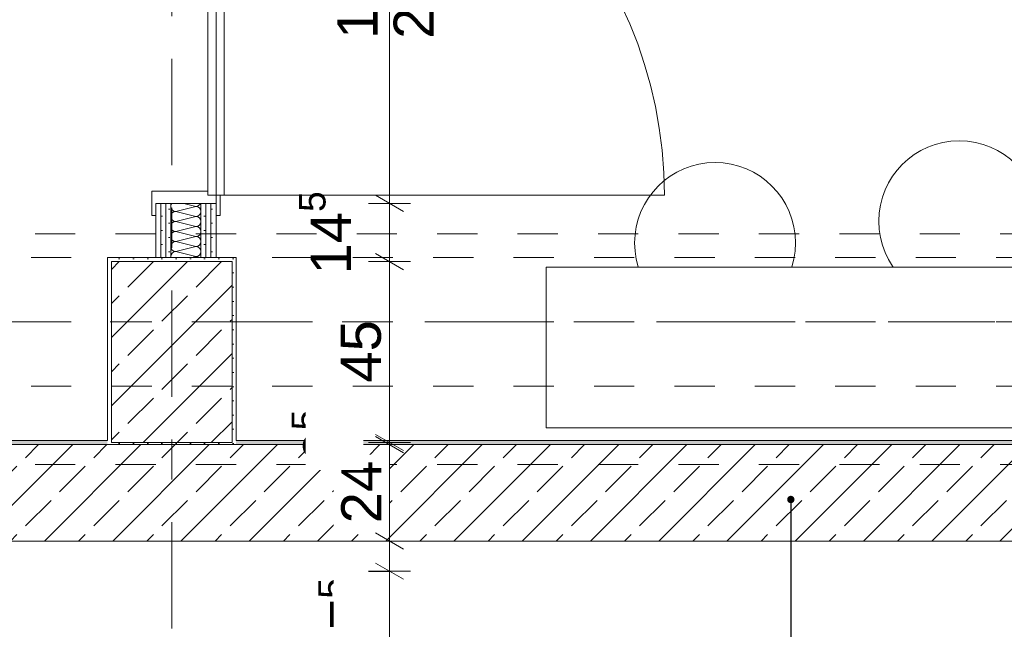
# Model space of a CAD drawing. Header units: metres. Extents: x -3.6 to 84.5, y -11 to 16.8.
# Tile 436 of 656: x 47 to 49.4, y -0.2 to 1.3. Entities that reach past the tile are written whole.
import ezdxf

# ---------------------------------------------------------------- set-up
doc = ezdxf.new("R2010")
doc.units = ezdxf.units.M
doc.header["$MEASUREMENT"] = 0
for name, pattern in [('Achse', [0.2, 0.1, -0.05, 0, -0.05]), ('Strichlinie doppelt', [0.546806, 0.264583, -0.105833, 0.070556, -0.105833]), ('Strichlinie eng', [0.115, 0.075, -0.04]), ('Untersicht', [0.1, 0.075, -0.025]), ('Wipeout_Contour', [1, 0, -1])]:
    doc.linetypes.add(name, pattern=pattern)
for name, color, linetype in [('152 - Bemaßung_ Beschriftung.Ausbau', 7, 'Continuous'), ('451 - Universal.Achsen Raster', 7, 'Continuous'), ('603 - Struktur.Bodenplatte_ Decke Roh', 7, 'Continuous'), ('605 - Struktur.Wand Innen', 7, 'Continuous'), ('607 - Struktur.Stütze', 7, 'Continuous'), ('608 - Struktur.Träger', 7, 'Continuous'), ('650 - Abdeckung.Fußboden Aufbau', 7, 'Continuous'), ('653 - Abdeckung.TB Verkofferung', 7, 'Continuous'), ('701 - Einrichtung.Möbel', 7, 'Continuous')]:
    doc.layers.add(name, color=color, linetype=linetype)
doc.styles.add('ERSTELLTER_STIL_2', font='txt')
doc.dimstyles.new('ERSTELLTER_STIL__1', dxfattribs={"dimtxt": 0.1, "dimasz": 0.0532, "dimexe": 0.18, "dimexo": 0.0625, "dimgap": 0, "dimtad": 1, "dimzin": 0, "dimdsep": 46, "dimtxsty": 'ERSTELLTER_STIL_2', "dimblk": 'ARROWHEAD_2', "dimblk1": 'ARROWHEAD_2', "dimblk2": 'ARROWHEAD_2', "dimcen": 0.09, "dimse1": 1, "dimse2": 1, "dimclrd": 7, "dimclre": 7, "dimclrt": 7, "dimazin": 0, "dimtfac": 1, "dimtdec": 4, "dimtmove": 0, "dimatfit": 3, "dimfxl": 1, "dimtolj": 1, "dimtzin": 0, "dimarcsym": 0})
doc.dimstyles.new('ERSTELLTER_STIL__2', dxfattribs={"dimtxt": 0.1, "dimasz": 0.0532, "dimexe": 0.18, "dimexo": 0.0625, "dimgap": 0, "dimtad": 1, "dimzin": 0, "dimdsep": 46, "dimtxsty": 'ERSTELLTER_STIL_2', "dimblk": 'ARROWHEAD_2', "dimblk1": 'ARROWHEAD_2', "dimblk2": 'ARROWHEAD_2', "dimcen": 0.09, "dimse1": 1, "dimse2": 1, "dimclrd": 7, "dimclre": 7, "dimclrt": 7, "dimazin": 0, "dimtfac": 1, "dimtdec": 4, "dimtmove": 2, "dimatfit": 3, "dimfxl": 1, "dimtolj": 1, "dimtzin": 0, "dimarcsym": 0})
doc.dimstyles.new('ERSTELLTER_STIL__3', dxfattribs={"dimtxt": 0.1, "dimasz": 0.0532, "dimexe": 0.18, "dimexo": 0.0625, "dimgap": 0, "dimtad": 1, "dimtih": 1, "dimtoh": 1, "dimzin": 0, "dimdsep": 46, "dimtxsty": 'ERSTELLTER_STIL_2', "dimblk": 'ARROWHEAD_2', "dimblk1": 'ARROWHEAD_2', "dimblk2": 'ARROWHEAD_2', "dimcen": 0.09, "dimse1": 1, "dimse2": 1, "dimclrd": 7, "dimclre": 7, "dimclrt": 7, "dimazin": 0, "dimtfac": 1, "dimtdec": 4, "dimtmove": 0, "dimatfit": 3, "dimfxl": 1, "dimtolj": 1, "dimtzin": 0, "dimarcsym": 0})
doc.dimstyles.new('ERSTELLTER_STIL__7', dxfattribs={"dimtxt": 0.18, "dimasz": 0.03648, "dimexe": 0.18, "dimexo": 0.0625, "dimgap": 0, "dimtad": 0, "dimtih": 1, "dimtoh": 1, "dimdec": 4, "dimzin": 0, "dimdsep": 46, "dimcen": 0.09, "dimadec": 0, "dimazin": 0, "dimtfac": 1, "dimtdec": 4, "dimtmove": 0, "dimatfit": 3, "dimldrblk": 'ARROWHEAD_11', "dimfxl": 1, "dimtolj": 1, "dimtzin": 0, "dimarcsym": 0})
pattern_1 = [(45, (0, 0), (-0.0848528, 0.0848528), []), (45, (-0.04243, 0.04243), (-0.08485281, 0.08485281), [0.09, -0.03])]
pattern_2 = [(45, (0, 0), (-0.01767767, 0.01767767), [0, -0.025])]

# ---------------------------------------------------------------- blocks, each defined once
blk = doc.blocks.new('*X123')
at = {"layer": '605 - Struktur.Wand Innen', "color": 7, "linetype": 'Continuous', "lineweight": 5}
for p, q in [((47.34, 0.825), (47.39, 0.8375)), ((47.3601, 0.845), (47.39, 0.8375)), ((47.34, 0.825), (47.39, 0.8125)), ((47.34, 0.8), (47.39, 0.8125)), ((47.34, 0.8), (47.39, 0.7875)), ((47.34, 0.775), (47.39, 0.7875)), ((47.34, 0.775), (47.39, 0.7625)), ((47.34, 0.75), (47.39, 0.7625)), ((47.34, 0.75), (47.39, 0.7375)), ((47.34, 0.725), (47.39, 0.7375)), ((47.34, 0.725), (47.39, 0.7125)), ((47.3799, 0.71), (47.39, 0.7125))]:
    blk.add_line(p, q, dxfattribs=at)
for centre, start, end in [((47.34, 0.8375), 143.2316, 180), ((47.34, 0.8375), 180, 270), ((47.39, 0.85), 270, 336.3332), ((47.39, 0.825), 0, 90), ((47.34, 0.8125), 90, 180), ((47.34, 0.8125), 180, 270), ((47.39, 0.825), 270, 0), ((47.39, 0.8), 0, 90), ((47.34, 0.7875), 90, 180), ((47.34, 0.7875), 180, 270), ((47.39, 0.8), 270, 0), ((47.39, 0.775), 0, 90), ((47.34, 0.7625), 90, 180), ((47.34, 0.7625), 180, 270), ((47.39, 0.775), 270, 0), ((47.39, 0.75), 0, 90), ((47.34, 0.7375), 90, 180), ((47.34, 0.7375), 180, 270), ((47.39, 0.75), 270, 0), ((47.39, 0.725), 0, 90), ((47.34, 0.7125), 90, 180), ((47.34, 0.7125), 180, 191.6199), ((47.39, 0.725), 270, 0), ((47.39, 0.7), 52.9948, 90)]:
    blk.add_arc(centre, 0.0125, start, end, dxfattribs=at)
blk = doc.blocks.new('*D295')
at = {"layer": '152 - Bemaßung_ Beschriftung.Ausbau', "color": 7, "linetype": 'Continuous', "lineweight": 5}
for p, q in [((44.79, -9.1375), (44.79, -9.0325)), ((44.8102, -9.05), (44.7698, -9.12)), ((47.3102, -9.05), (47.2698, -9.12)), ((44.54, -9.085), (44.79, -9.085)), ((44.79, -9.085), (47.29, -9.085))]:
    blk.add_line(p, q, dxfattribs=at)
at = {"layer": '152 - Bemaßung_ Beschriftung.Ausbau', "color": 7, "lineweight": 5, "char_height": 0.1, "attachment_point": 7, "style": 'ERSTELLTER_STIL_2'}
for s, insert in [('\\A1;{\\pql;\\fArial|b0|i0|c0|p38;2,50}', (45.8311, -9.065)), ('\\A1;{\\pql;\\fArial|b0|i0|c0|p38;15}', (47.118, -9.065))]:
    blk.add_mtext(s, dxfattribs=dict(at, insert=insert))
blk = doc.blocks.new('ARROWHEAD_2')
at = {"color": 0, "linetype": 'Continuous', "lineweight": 0}
for p, q in [((-0.378, -0.655), (0.378, 0.655)), ((0, 0), (-1, 0))]:
    blk.add_line(p, q, dxfattribs=at)
blk = doc.blocks.new('*D296')
at = {"layer": '152 - Bemaßung_ Beschriftung.Ausbau', "color": 7, "linetype": 'Continuous', "lineweight": 5}
for p, q in [((47.29, -9.1375), (47.29, -9.0325)), ((47.3102, -9.05), (47.2698, -9.12)), ((47.4602, -9.05), (47.4198, -9.12)), ((44.79, -9.085), (47.29, -9.085)), ((47.29, -9.085), (47.44, -9.085))]:
    blk.add_line(p, q, dxfattribs=at)
blk = doc.blocks.new('*D297')
at = {"layer": '152 - Bemaßung_ Beschriftung.Ausbau', "color": 7, "linetype": 'Continuous', "lineweight": 5}
for p, q in [((47.44, -9.1375), (47.44, -9.0325)), ((47.4602, -9.05), (47.4198, -9.12)), ((62.0552, -9.05), (62.0148, -9.12)), ((47.29, -9.085), (47.44, -9.085)), ((47.44, -9.085), (62.035, -9.085))]:
    blk.add_line(p, q, dxfattribs=at)
at = {"layer": '152 - Bemaßung_ Beschriftung.Ausbau', "color": 7, "lineweight": 5, "insert": (54.5415, -9.0844), "char_height": 0.1, "attachment_point": 7, "style": 'ERSTELLTER_STIL_2'}
blk.add_mtext('\\A1;{\\pql;\\fArial|b0|i0|c0|p38;14,59\\fArial|b0|i0|c0|p38;\\A1{\\H.66x;\\S5^  ;}}', dxfattribs=at)
blk = doc.blocks.new('*D298')
at = {"layer": '152 - Bemaßung_ Beschriftung.Ausbau', "color": 7, "linetype": 'Continuous', "lineweight": 5}
for p, q in [((62.035, -9.1375), (62.035, -9.0325)), ((62.0552, -9.05), (62.0148, -9.12)), ((62.2952, -9.05), (62.2548, -9.12)), ((47.44, -9.085), (62.035, -9.085)), ((62.035, -9.085), (62.275, -9.085))]:
    blk.add_line(p, q, dxfattribs=at)
at = {"layer": '152 - Bemaßung_ Beschriftung.Ausbau', "color": 7, "lineweight": 5, "insert": (62.0791, -9.065), "char_height": 0.1, "attachment_point": 7, "style": 'ERSTELLTER_STIL_2'}
blk.add_mtext('\\A1;{\\pql;\\fArial|b0|i0|c0|p38;24}', dxfattribs=at)
blk = doc.blocks.new('*D518')
at = {"layer": '152 - Bemaßung_ Beschriftung.Ausbau', "color": 7, "linetype": 'Continuous', "lineweight": 5}
for p, q in [((43.88, -9.6375), (43.88, -9.5325)), ((43.9002, -9.55), (43.8598, -9.62)), ((47.2002, -9.55), (47.1598, -9.62)), ((43.58, -9.585), (43.88, -9.585)), ((43.88, -9.585), (47.18, -9.585))]:
    blk.add_line(p, q, dxfattribs=at)
at = {"layer": '152 - Bemaßung_ Beschriftung.Ausbau', "color": 7, "lineweight": 5, "insert": (45.397, -9.565), "char_height": 0.1, "attachment_point": 7, "style": 'ERSTELLTER_STIL_2'}
blk.add_mtext('\\A1;{\\pql;\\fArial|b0|i0|c0|p38;3,30}', dxfattribs=at)
blk = doc.blocks.new('*D519')
at = {"layer": '152 - Bemaßung_ Beschriftung.Ausbau', "color": 7, "linetype": 'Continuous', "lineweight": 5}
for p, q in [((47.18, -9.6375), (47.18, -9.5325)), ((47.2002, -9.55), (47.1598, -9.62)), ((47.5002, -9.55), (47.4598, -9.62)), ((43.88, -9.585), (47.18, -9.585)), ((47.18, -9.585), (47.48, -9.585))]:
    blk.add_line(p, q, dxfattribs=at)
at = {"layer": '152 - Bemaßung_ Beschriftung.Ausbau', "color": 7, "lineweight": 5, "insert": (47.2541, -9.565), "char_height": 0.1, "attachment_point": 7, "style": 'ERSTELLTER_STIL_2'}
blk.add_mtext('\\A1;{\\pql;\\fArial|b0|i0|c0|p38;30}', dxfattribs=at)
blk = doc.blocks.new('*D520')
at = {"layer": '152 - Bemaßung_ Beschriftung.Ausbau', "color": 7, "linetype": 'Continuous', "lineweight": 5}
for p, q in [((47.48, -9.6375), (47.48, -9.5325)), ((47.5002, -9.55), (47.4598, -9.62)), ((50.8002, -9.55), (50.7598, -9.62)), ((47.18, -9.585), (47.48, -9.585)), ((47.48, -9.585), (50.78, -9.585))]:
    blk.add_line(p, q, dxfattribs=at)
at = {"layer": '152 - Bemaßung_ Beschriftung.Ausbau', "color": 7, "lineweight": 5, "insert": (48.997, -9.565), "char_height": 0.1, "attachment_point": 7, "style": 'ERSTELLTER_STIL_2'}
blk.add_mtext('\\A1;{\\pql;\\fArial|b0|i0|c0|p38;3,30}', dxfattribs=at)
blk = doc.blocks.new('*D521')
at = {"layer": '152 - Bemaßung_ Beschriftung.Ausbau', "color": 7, "linetype": 'Continuous', "lineweight": 5}
for p, q in [((50.78, -9.6375), (50.78, -9.5325)), ((50.8002, -9.55), (50.7598, -9.62)), ((51.1002, -9.55), (51.0598, -9.62)), ((47.48, -9.585), (50.78, -9.585)), ((50.78, -9.585), (51.08, -9.585))]:
    blk.add_line(p, q, dxfattribs=at)
at = {"layer": '152 - Bemaßung_ Beschriftung.Ausbau', "color": 7, "lineweight": 5, "insert": (50.8541, -9.565), "char_height": 0.1, "attachment_point": 7, "style": 'ERSTELLTER_STIL_2'}
blk.add_mtext('\\A1;{\\pql;\\fArial|b0|i0|c0|p38;30}', dxfattribs=at)
blk = doc.blocks.new('*D566')
at = {"layer": '152 - Bemaßung_ Beschriftung.Ausbau', "color": 7, "linetype": 'Continuous', "lineweight": 5}
for p, q in [((47.9239, -0.07), (47.8189, -0.07)), ((47.8364, -0.0498), (47.9064, -0.0902)), ((47.8714, -0.37), (47.8714, -0.07)), ((47.8364, -0.3498), (47.9064, -0.3902)), ((47.9239, -0.37), (47.8189, -0.37)), ((47.8714, -0.4042), (47.8714, -0.37))]:
    blk.add_line(p, q, dxfattribs=at)
at = {"layer": '152 - Bemaßung_ Beschriftung.Ausbau', "color": 7, "lineweight": 5, "char_height": 0.1, "attachment_point": 7, "rotation": 90, "style": 'ERSTELLTER_STIL_2'}
for s, insert in [('\\A1;{\\pql;\\fArial|b0|i0|c0|p38;7\\fArial|b0|i0|c0|p38;\\A1{\\H.66x;\\S5^  ;}}', (47.8525, -0.2162)), ('\\A1;{\\pql;\\fArial|b0|i0|c0|p38;30}', (47.8514, -0.542))]:
    blk.add_mtext(s, dxfattribs=dict(at, insert=insert))
at = {"color": 254, "linetype": 'Wipeout_Contour', "lineweight": 0, "ltscale": 191.217261}
blk.add_wipeout([(47.8701, -0.235), (47.8701, -0.0715), (47.7326, -0.0715), (47.7326, -0.235)], dxfattribs=at).dxf.layer = '152 - Bemaßung_ Beschriftung.Ausbau'
blk = doc.blocks.new('*D567')
at = {"layer": '152 - Bemaßung_ Beschriftung.Ausbau', "color": 7, "linetype": 'Continuous', "lineweight": 5}
for p, q in [((47.8364, 0.0252), (47.9064, -0.0152)), ((47.8714, -0.07), (47.8714, 0.005)), ((47.9239, -0.07), (47.8189, -0.07)), ((47.8364, -0.0498), (47.9064, -0.0902))]:
    blk.add_line(p, q, dxfattribs=at)
blk = doc.blocks.new('*D568')
at = {"layer": '152 - Bemaßung_ Beschriftung.Ausbau', "color": 7, "linetype": 'Continuous', "lineweight": 5}
for p, q in [((47.8364, 0.2702), (47.9064, 0.2298)), ((47.9239, 0.245), (47.8189, 0.245)), ((47.9064, 0.2248), (47.8364, 0.2652)), ((47.8714, 0.005), (47.8714, 0.245)), ((47.8364, 0.0252), (47.9064, -0.0152)), ((47.9239, 0.005), (47.8189, 0.005)), ((47.8714, -0.07), (47.8714, 0.005))]:
    blk.add_line(p, q, dxfattribs=at)
at = {"layer": '152 - Bemaßung_ Beschriftung.Ausbau', "color": 7, "lineweight": 5, "insert": (47.7862, 0.2028), "char_height": 0.1, "attachment_point": 7, "rotation": 90, "style": 'ERSTELLTER_STIL_2'}
blk.add_mtext('\\A1;{\\pql;\\fArial|b0|i0|c0|p38;0\\fArial|b0|i0|c0|p38;\\A1{\\H.66x;\\S5^  ;}}', dxfattribs=at)
at = {"color": 254, "linetype": 'Wipeout_Contour', "lineweight": 0, "ltscale": 191.21699}
blk.add_wipeout([(47.8701, 0.0304), (47.8701, 0.2196), (47.7326, 0.2196), (47.7326, 0.0304)], dxfattribs=at).dxf.layer = '152 - Bemaßung_ Beschriftung.Ausbau'
at = {"layer": '152 - Bemaßung_ Beschriftung.Ausbau', "color": 7, "lineweight": 5, "insert": (47.8514, 0.0491), "char_height": 0.1, "attachment_point": 7, "rotation": 90, "style": 'ERSTELLTER_STIL_2'}
blk.add_mtext('\\A1;{\\pql;\\fArial|b0|i0|c0|p38;24}', dxfattribs=at)
at = {"color": 254, "linetype": 'Wipeout_Contour', "lineweight": 0, "ltscale": 190.951826}
blk.add_wipeout([(47.806, 0.1813), (47.806, 0.3502), (47.6631, 0.3502), (47.6631, 0.1813)], dxfattribs=at).dxf.layer = '152 - Bemaßung_ Beschriftung.Ausbau'
blk = doc.blocks.new('*D569')
at = {"layer": '152 - Bemaßung_ Beschriftung.Ausbau', "color": 7, "linetype": 'Continuous', "lineweight": 5}
for p, q in [((47.8714, 0.25), (47.8714, 0.7)), ((47.8364, 0.2702), (47.9064, 0.2298)), ((47.9239, 0.25), (47.8189, 0.25)), ((47.9239, 0.245), (47.8189, 0.245)), ((47.9064, 0.2248), (47.8364, 0.2652)), ((47.8714, 0.245), (47.8714, 0.25))]:
    blk.add_line(p, q, dxfattribs=at)
at = {"color": 254, "linetype": 'Wipeout_Contour', "lineweight": 0, "ltscale": 190.951826}
blk.add_wipeout([(47.806, 0.1813), (47.806, 0.3502), (47.6631, 0.3502), (47.6631, 0.1813)], dxfattribs=at).dxf.layer = '152 - Bemaßung_ Beschriftung.Ausbau'
blk = doc.blocks.new('*D570')
at = {"layer": '152 - Bemaßung_ Beschriftung.Ausbau', "color": 7, "linetype": 'Continuous', "lineweight": 5}
for p, q in [((47.8714, 0.7), (47.8714, 0.845)), ((47.8364, 0.7202), (47.9064, 0.6798)), ((47.9239, 0.7), (47.8189, 0.7)), ((47.8714, 0.25), (47.8714, 0.7)), ((47.8364, 0.2702), (47.9064, 0.2298)), ((47.9064, 0.2248), (47.8364, 0.2652))]:
    blk.add_line(p, q, dxfattribs=at)
at = {"layer": '152 - Bemaßung_ Beschriftung.Ausbau', "color": 7, "lineweight": 5, "char_height": 0.1, "attachment_point": 7, "rotation": 90, "style": 'ERSTELLTER_STIL_2'}
for s, insert in [('\\A1;{\\pql;\\fArial|b0|i0|c0|p38;14\\fArial|b0|i0|c0|p38;\\A1{\\H.66x;\\S5^  ;}}', (47.8047, 0.6683)), ('\\A1;{\\pql;\\fArial|b0|i0|c0|p38;45}', (47.8514, 0.3991))]:
    blk.add_mtext(s, dxfattribs=dict(at, insert=insert))
at = {"color": 254, "linetype": 'Wipeout_Contour', "lineweight": 0, "ltscale": 190.951826}
blk.add_wipeout([(47.806, 0.1813), (47.806, 0.3502), (47.6631, 0.3502), (47.6631, 0.1813)], dxfattribs=at).dxf.layer = '152 - Bemaßung_ Beschriftung.Ausbau'
blk = doc.blocks.new('*D571')
at = {"layer": '152 - Bemaßung_ Beschriftung.Ausbau', "color": 7, "linetype": 'Continuous', "lineweight": 5}
for p, q in [((47.8364, 0.8652), (47.9064, 0.8248)), ((47.9239, 0.845), (47.8189, 0.845)), ((47.8714, 0.7), (47.8714, 0.845)), ((47.8364, 0.7202), (47.9064, 0.6798))]:
    blk.add_line(p, q, dxfattribs=at)
blk = doc.blocks.new('*D572')
at = {"layer": '152 - Bemaßung_ Beschriftung.Ausbau', "color": 7, "linetype": 'Continuous', "lineweight": 5}
for p, q in [((47.8714, 1.98), (47.8714, 2.0142)), ((47.9064, 1.9598), (47.8364, 2.0002)), ((47.9239, 1.98), (47.8189, 1.98)), ((47.8714, 0.845), (47.8714, 1.98)), ((47.8364, 0.8652), (47.9064, 0.8248)), ((47.9239, 0.845), (47.8189, 0.845))]:
    blk.add_line(p, q, dxfattribs=at)
at = {"layer": '152 - Bemaßung_ Beschriftung.Ausbau', "color": 7, "lineweight": 5, "char_height": 0.1, "attachment_point": 7, "rotation": 90, "style": 'ERSTELLTER_STIL_2'}
for s, insert in [('\\A1;{\\pql;\\fArial|b0|i0|c0|p38;1,13\\fArial|b0|i0|c0|p38;\\A1{\\H.66x;\\S5^  ;}}', (47.8708, 1.2544)), ('\\A1;{\\pql;\\fArial|b0|i0|c0|p38;2,13\\fArial|b0|i0|c0|p38;\\A1{\\H.66x;\\S5^  ;}}', (48.0108, 1.2544))]:
    blk.add_mtext(s, dxfattribs=dict(at, insert=insert))
blk = doc.blocks.new('*D644')
at = {"layer": '152 - Bemaßung_ Beschriftung.Ausbau', "color": 7, "linetype": 'Continuous', "lineweight": 5}
for p, q in [((-0.1448, -10.55), (-0.1852, -10.62)), ((-0.165, -10.6375), (-0.165, -10.5325)), ((62.4048, -10.62), (62.4452, -10.55)), ((62.425, -10.6375), (62.425, -10.5325)), ((-0.1992, -10.585), (-0.165, -10.585)), ((-0.165, -10.585), (62.425, -10.585)), ((62.425, -10.585), (62.4593, -10.585))]:
    blk.add_line(p, q, dxfattribs=at)
at = {"layer": '152 - Bemaßung_ Beschriftung.Ausbau', "color": 7, "lineweight": 5, "insert": (30.959, -10.565), "char_height": 0.1, "attachment_point": 7, "style": 'ERSTELLTER_STIL_2'}
blk.add_mtext('\\A1;{\\pql;\\fArial|b0|i0|c0|p38;62,59}', dxfattribs=at)
blk = doc.blocks.new('ARROWHEAD_11')
at = {"color": 0, "linetype": 'Continuous', "lineweight": 0}
blk.add_line((0, 0), (-1, 0), dxfattribs=at)
at = {"color": 0, "linetype": 'Continuous', "lineweight": 0, "const_width": 0.25, "flags": 128}
blk.add_lwpolyline([(-0.125, 0, 1), (0.125, 0, 1)], format="xyb", close=True, dxfattribs=at)

msp = doc.modelspace()

# ---------------------------------------------------------------- hatches: boundary and pattern name
at = {"layer": '605 - Struktur.Wand Innen', "linetype": 'Continuous', "lineweight": 0, "true_color": 0x000000}
h = msp.add_hatch(dxfattribs=at)
h.set_pattern_fill('Gips_0001', color=18, style=0, pattern_type=2)
h.set_pattern_definition(pattern_2)
h.paths.add_polyline_path([(47.29, 0.845), (47.29, 0.71), (47.3025, 0.71), (47.3025, 0.845)])
h = msp.add_hatch(dxfattribs=at)
h.set_pattern_fill('Gips_0001', color=18, style=0, pattern_type=2)
h.set_pattern_definition(pattern_2)
h.paths.add_polyline_path([(47.315, 0.845), (47.3025, 0.845), (47.3025, 0.71), (47.315, 0.71)])
h = msp.add_hatch(dxfattribs=at)
h.set_pattern_fill('Gips_0001', color=18, style=0, pattern_type=2)
h.set_pattern_definition(pattern_2)
h.paths.add_polyline_path([(47.3275, 0.845), (47.315, 0.845), (47.315, 0.71), (47.3275, 0.71)])
h = msp.add_hatch(dxfattribs=at)
h.set_pattern_fill('Gips_0001', color=18, style=0, pattern_type=2)
h.set_pattern_definition(pattern_2)
h.paths.add_polyline_path([(47.415, 0.845), (47.4025, 0.845), (47.4025, 0.71), (47.415, 0.71)])
h = msp.add_hatch(dxfattribs=at)
h.set_pattern_fill('Gips_0001', color=18, style=0, pattern_type=2)
h.set_pattern_definition(pattern_2)
h.paths.add_polyline_path([(47.4275, 0.845), (47.415, 0.845), (47.415, 0.71), (47.4275, 0.71)])
h = msp.add_hatch(dxfattribs=at)
h.set_pattern_fill('Gips_0001', color=18, style=0, pattern_type=2)
h.set_pattern_definition(pattern_2)
h.paths.add_polyline_path([(47.4275, 0.845), (47.4275, 0.71), (47.44, 0.71), (47.44, 0.845)])
h = msp.add_hatch(dxfattribs=at)
h.set_pattern_fill('Gips_0001', color=18, style=0, pattern_type=2)
h.set_pattern_definition(pattern_2)
h.paths.add_polyline_path([(44.14, 0.245), (47.17, 0.245), (47.17, 0.255), (44.14, 0.255)])
h = msp.add_hatch(dxfattribs=at)
h.set_pattern_fill('Beton__Stahlbeton_0001', color=18, style=0, pattern_type=2)
h.set_pattern_definition(pattern_1)
h.paths.add_polyline_path([(52.295, 0.245), (44.14, 0.245), (44.14, 0.005), (52.365, 0.005), (52.365, 0.09), (52.365, 0.155), (52.305, 0.155), (52.295, 0.155)])
h = msp.add_hatch(dxfattribs=at)
h.set_pattern_fill('Gips_0001', color=18, style=0, pattern_type=2)
h.set_pattern_definition(pattern_2)
h.paths.add_polyline_path([(47.49, 0.245), (50.77, 0.245), (50.77, 0.255), (47.49, 0.255)])
at = {"layer": '607 - Struktur.Stütze', "linetype": 'Continuous', "lineweight": 0, "true_color": 0x000000}
h = msp.add_hatch(dxfattribs=at)
h.set_pattern_fill('Gips_0001', color=18, style=0, pattern_type=2)
h.set_pattern_definition(pattern_2)
h.paths.add_polyline_path([(47.17, 0.71), (47.17, 0.255), (47.18, 0.255), (47.18, 0.7), (47.48, 0.7), (47.48, 0.255), (47.49, 0.255), (47.49, 0.71)])
h = msp.add_hatch(dxfattribs=at)
h.set_pattern_fill('Beton__Stahlbeton_0001', color=18, style=0, pattern_type=2)
h.set_pattern_definition(pattern_1)
h.paths.add_polyline_path([(47.18, 0.25), (47.48, 0.25), (47.48, 0.7), (47.18, 0.7)])
h = msp.add_hatch(dxfattribs=at)
h.set_pattern_fill('Gips_0001', color=18, style=0, pattern_type=2)
h.set_pattern_definition(pattern_2)
h.paths.add_polyline_path([(47.17, 0.255), (47.17, 0.245), (47.49, 0.245), (47.49, 0.255), (47.48, 0.255), (47.48, 0.25), (47.18, 0.25), (47.18, 0.255)])

# ---------------------------------------------------------------- linework, layer by layer
at = {"layer": '451 - Universal.Achsen Raster', "color": 160, "linetype": 'Strichlinie doppelt', "lineweight": 9, "true_color": 0x3232ff}
msp.add_line((47.33, -10.585), (47.33, 16.355), dxfattribs=at)
at = {"layer": '603 - Struktur.Bodenplatte_ Decke Roh', "color": 7, "linetype": 'Strichlinie eng', "lineweight": 18, "flags": 128}
msp.add_lwpolyline([(55.11, 0.005), (43.89, 0.005)], dxfattribs=at)
at = {"layer": '605 - Struktur.Wand Innen', "color": 7, "linetype": 'Continuous', "lineweight": 13}
for p, q in [((47.42, 1.96), (47.42, 0.865)), ((47.46, 0.865), (47.46, 1.96)), ((47.28, 0.875), (47.42, 0.875)), ((47.28, 0.815), (47.28, 0.875)), ((47.42, 0.875), (47.42, 0.865)), ((47.42, 0.865), (47.45, 0.865)), ((47.42, 0.865), (47.46, 0.865)), ((47.45, 0.865), (47.45, 0.815)), ((47.46, 0.865), (48.555, 0.865)), ((47.44, 0.845), (47.29, 0.845)), ((47.29, 0.845), (47.29, 0.815)), ((47.44, 0.815), (47.44, 0.845)), ((47.29, 0.815), (47.28, 0.815)), ((47.45, 0.815), (47.44, 0.815)), ((52.295, 0.245), (44.14, 0.245))]:
    msp.add_line(p, q, dxfattribs=at)
at = {"layer": '605 - Struktur.Wand Innen', "color": 7, "linetype": 'Continuous', "lineweight": 5}
for p, q in [((47.3025, 0.845), (47.29, 0.845)), ((47.3025, 0.845), (47.29, 0.845)), ((47.3025, 0.845), (47.29, 0.845)), ((47.3025, 0.845), (47.3025, 0.71)), ((47.315, 0.845), (47.3025, 0.845)), ((47.315, 0.845), (47.3025, 0.845)), ((47.315, 0.845), (47.3025, 0.845)), ((47.315, 0.845), (47.315, 0.71)), ((47.3275, 0.845), (47.315, 0.845)), ((47.3275, 0.845), (47.315, 0.845)), ((47.3275, 0.845), (47.315, 0.845)), ((47.3275, 0.845), (47.3275, 0.71)), ((47.4025, 0.845), (47.3275, 0.845)), ((47.4025, 0.845), (47.3275, 0.845)), ((47.4025, 0.845), (47.3275, 0.845)), ((47.4025, 0.71), (47.4025, 0.845)), ((47.415, 0.845), (47.4025, 0.845)), ((47.415, 0.845), (47.4025, 0.845)), ((47.415, 0.845), (47.4025, 0.845)), ((47.415, 0.71), (47.415, 0.845)), ((47.4275, 0.845), (47.415, 0.845)), ((47.4275, 0.845), (47.415, 0.845)), ((47.4275, 0.845), (47.415, 0.845)), ((47.4275, 0.71), (47.4275, 0.845)), ((47.44, 0.845), (47.4275, 0.845)), ((47.44, 0.845), (47.4275, 0.845)), ((47.44, 0.845), (47.4275, 0.845))]:
    msp.add_line(p, q, dxfattribs=at)
at = {"layer": '605 - Struktur.Wand Innen', "color": 7, "linetype": 'Continuous', "lineweight": 5, "flags": 128}
for points in [[(47.29, 0.845), (47.29, 0.71)], [(47.44, 0.71), (47.44, 0.845)], [(47.17, 0.255), (44.14, 0.255)], [(50.77, 0.255), (47.49, 0.255)]]:
    msp.add_lwpolyline(points, dxfattribs=at)
at = {"layer": '605 - Struktur.Wand Innen', "color": 7, "linetype": 'Continuous', "lineweight": 18, "flags": 128}
msp.add_lwpolyline([(52.11, 0.005), (44.14, 0.005)], dxfattribs=at)
at = {"layer": '605 - Struktur.Wand Innen', "color": 7, "linetype": 'Continuous', "lineweight": 13, "flags": 128}
msp.add_lwpolyline([(44.14, 0.005), (52.365, 0.005)], dxfattribs=at)
at = {"layer": '605 - Struktur.Wand Innen', "color": 7, "linetype": 'Continuous', "lineweight": 9}
msp.add_arc((47.46, 0.865), 1.095, 0, 90, dxfattribs=at)
at = {"layer": '607 - Struktur.Stütze', "color": 7, "linetype": 'Continuous', "lineweight": 5, "flags": 128}
msp.add_lwpolyline([(47.49, 0.255), (47.49, 0.71), (47.17, 0.71), (47.17, 0.255)], dxfattribs=at)
at = {"layer": '607 - Struktur.Stütze', "color": 7, "linetype": 'Continuous', "lineweight": 13, "flags": 128}
msp.add_lwpolyline([(47.18, 0.25), (47.48, 0.25), (47.48, 0.7), (47.18, 0.7)], close=True, dxfattribs=at)
at = {"layer": '608 - Struktur.Träger', "color": 7, "linetype": 'Untersicht', "lineweight": 13}
msp.add_line((0.38, 0.71), (61.88, 0.71), dxfattribs=at)
at = {"layer": '650 - Abdeckung.Fußboden Aufbau', "color": 7, "linetype": 'Continuous', "lineweight": 13, "flags": 128}
msp.add_lwpolyline([(47.44, 5.19), (47.44, 0.71), (47.49, 0.71), (47.49, 0.255), (50.77, 0.255), (50.77, 0.71), (51.97, 0.71), (51.97, 0.255), (52.305, 0.255), (52.305, 0.155), (53.935, 0.155), (53.935, 0.255), (54.37, 0.255)], dxfattribs=at)
msp.add_lwpolyline([(47.44, 5.19), (47.44, 0.71), (47.49, 0.71), (47.49, 0.255), (50.77, 0.255), (50.77, 0.71), (51.97, 0.71), (51.97, 0.255), (52.305, 0.255), (52.305, 0.155), (53.935, 0.155), (53.935, 0.255), (54.37, 0.255)], dxfattribs=at)
msp.add_lwpolyline([(47.44, 5.19), (47.44, 0.71), (47.49, 0.71), (47.49, 0.255), (50.77, 0.255), (50.77, 0.71), (51.97, 0.71), (51.97, 0.255), (52.305, 0.255), (52.305, 0.155), (53.935, 0.155), (53.935, 0.255), (54.37, 0.255)], dxfattribs=at)
msp.add_lwpolyline([(44.79, 2.86), (44.79, 0.255), (47.17, 0.255), (47.17, 0.71), (47.29, 0.71), (47.29, 0.845), (47.44, 0.845), (47.44, 1.98), (47.29, 1.98), (47.29, 2.86)], close=True, dxfattribs=at)
at = {"layer": '653 - Abdeckung.TB Verkofferung', "color": 7, "linetype": 'Untersicht', "lineweight": 9}
for p, q in [((44.79, 0.7695), (61.545, 0.7695)), ((44.79, 0.195), (61.545, 0.195))]:
    msp.add_line(p, q, dxfattribs=at)
at = {"layer": '701 - Einrichtung.Möbel', "color": 252, "linetype": 'Continuous', "lineweight": 13, "true_color": 0x919191}
for points in [[(49.488, 0.8006, 1), (49.088, 0.8006, 1)], [(48.881, 0.7466, 1), (48.481, 0.7466, 1)]]:
    msp.add_lwpolyline(points, format="xyb", close=True, dxfattribs=at)

# ---------------------------------------------------------------- block references
at = {"layer": '605 - Struktur.Wand Innen', "color": 7, "lineweight": 18}
msp.add_blockref('*X123', (0, 0), dxfattribs=at)

# ---------------------------------------------------------------- texts
at = {"layer": '605 - Struktur.Wand Innen', "color": 7, "lineweight": 9, "insert": (47.0764, 1.2652), "char_height": 0.085, "attachment_point": 3, "rotation": 90, "style": 'ERSTELLTER_STIL_2'}
msp.add_mtext('\\A1;{\\pqr;\\pt0;\\fArial|b0|i0|c0|p38;}', dxfattribs=at)

# ---------------------------------------------------------------- dimensions: what is measured, and where the dimension line sits
at = {"layer": '152 - Bemaßung_ Beschriftung.Ausbau', "color": 7, "linetype": 'Continuous', "lineweight": 5}
for base, p1, p2, picture, middle in [((47.29, -9.085), (44.79, 1.5575), (47.29, 2.9357), '*D295', (45.961, -9.015)), ((47.44, -9.085), (47.29, 2.9357), (47.44, 2.9357), '*D296', (47.1942, -9.015)), ((47.18, -9.585), (43.88, 0.7), (47.18, 0.7), '*D518', (45.5268, -9.515)), ((47.48, -9.585), (47.18, 0.7), (47.48, 0.7), '*D519', (47.3303, -9.515))]:
    dim = msp.add_linear_dim(base=base, p1=p1, p2=p2, dimstyle='ERSTELLTER_STIL__3', dxfattribs=at)
    dim.commit()
    dim.dimension.update_dxf_attribs({"geometry": picture, "text_midpoint": middle, "dimtype": 160})

# ---------------------------------------------------------------- leaders
at = {"layer": '152 - Bemaßung_ Beschriftung.Ausbau', "color": 7, "linetype": 'Continuous', "lineweight": 9, "annotation_type": 0, "has_hookline": 1, "hookline_direction": 0, "text_width": 0.7758}
msp.add_leader([(48.8694, 0.1084), (48.8694, -0.2743), (48.9194, -0.2743)], dimstyle='ERSTELLTER_STIL__7', dxfattribs=at)

# ---------------------------------------------------------------- next in the draw order: wipeouts: each hides what was drawn before it
at = {"color": 254, "linetype": 'Wipeout_Contour', "lineweight": 0, "ltscale": 198.065235}
msp.add_wipeout([(48.2611, 0.6865), (48.2611, 0.2865), (50.7611, 0.2865), (50.7611, 0.6865)], dxfattribs=at).dxf.layer = '701 - Einrichtung.Möbel'

# ---------------------------------------------------------------- next in the draw order: linework, layer by layer
at = {"layer": '451 - Universal.Achsen Raster', "color": 160, "linetype": 'Strichlinie doppelt', "lineweight": 9, "true_color": 0x3232ff}
msp.add_line((64.935, 0.55), (-3.175, 0.55), dxfattribs=at)
at = {"layer": '608 - Struktur.Träger', "color": 7, "linetype": 'Achse', "lineweight": 9}
msp.add_line((0.38, 0.55), (61.88, 0.55), dxfattribs=at)
at = {"layer": '608 - Struktur.Träger', "color": 7, "linetype": 'Untersicht', "lineweight": 13}
msp.add_line((0.38, 0.39), (61.88, 0.39), dxfattribs=at)
at = {"layer": '701 - Einrichtung.Möbel', "color": 252, "linetype": 'Continuous', "lineweight": 13, "true_color": 0x919191}
for p, q in [((50.7611, 0.6865), (48.2611, 0.6865)), ((48.2611, 0.6865), (48.2611, 0.2865)), ((48.2611, 0.2865), (50.7611, 0.2865))]:
    msp.add_line(p, q, dxfattribs=at)

# ---------------------------------------------------------------- next in the draw order: dimensions: what is measured, and where the dimension line sits
at = {"layer": '152 - Bemaßung_ Beschriftung.Ausbau', "color": 7, "linetype": 'Continuous', "lineweight": 5}
for base, p1, p2, picture, middle in [((62.03503, -9.085), (47.43999, 2.93566), (62.03503, 5.5375), '*D297', (54.84455, -9.015)), ((62.275, -9.085), (62.035, 5.5375), (62.275, 5.5375), '*D298', (62.1554, -9.015)), ((50.78, -9.585), (47.48, 0.7), (50.78, 0.7), '*D520', (49.1268, -9.515)), ((51.08, -9.585), (50.78, 0.7), (51.08, 0.7), '*D521', (50.9303, -9.515))]:
    dim = msp.add_linear_dim(base=base, p1=p1, p2=p2, dimstyle='ERSTELLTER_STIL__3', dxfattribs=at)
    dim.commit()
    dim.dimension.update_dxf_attribs({"geometry": picture, "text_midpoint": middle, "dimtype": 160})

# ---------------------------------------------------------------- next in the draw order: dimensions: what is measured, and where the dimension line sits
dim = msp.add_linear_dim(base=(47.8714, -0.07), p1=(44.585, -0.37), p2=(44.585, -0.07), angle=90, dimstyle='ERSTELLTER_STIL__1', dxfattribs=at)
dim.commit()
dim.dimension.update_dxf_attribs({"geometry": '*D566', "text_midpoint": (47.8014, -0.4658), "dimtype": 160, "text_rotation": 90})

# ---------------------------------------------------------------- next in the draw order: dimensions: what is measured, and where the dimension line sits
dim = msp.add_linear_dim(base=(47.8713796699, 0.005), p1=(44.5850000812, -0.07), p2=(44.13, 0.005), angle=90, dimstyle='ERSTELLTER_STIL__1', dxfattribs=at)
dim.commit()
dim.dimension.update_dxf_attribs({"geometry": '*D567', "text_midpoint": (47.8013796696, -0.0430239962), "dimtype": 160, "text_rotation": 90})

# ---------------------------------------------------------------- next in the draw order: dimensions: what is measured, and where the dimension line sits
dim = msp.add_linear_dim(base=(47.8714, 0.245), p1=(44.13, 0.005), p2=(22.1775, 0.245), angle=90, dimstyle='ERSTELLTER_STIL__1', dxfattribs=at)
dim.commit()
dim.dimension.update_dxf_attribs({"geometry": '*D568', "text_midpoint": (47.8014, 0.1253), "dimtype": 160, "text_rotation": 90})

# ---------------------------------------------------------------- next in the draw order: dimensions: what is measured, and where the dimension line sits
dim = msp.add_linear_dim(base=(47.87138, 0.24998), p1=(22.1775, 0.245), p2=(47.47999, 0.24998), angle=90, dimstyle='ERSTELLTER_STIL__2', dxfattribs=at)
dim.commit()
dim.dimension.update_dxf_attribs({"geometry": '*D569', "text_midpoint": (47.73453, 0.37595), "dimtype": 160, "text_rotation": 90})

# ---------------------------------------------------------------- next in the draw order: dimensions: what is measured, and where the dimension line sits
dim = msp.add_linear_dim(base=(47.8714, 0.7), p1=(47.48, 0.25), p2=(47.48, 0.7), angle=90, dimstyle='ERSTELLTER_STIL__1', dxfattribs=at)
dim.commit()
dim.dimension.update_dxf_attribs({"geometry": '*D570', "text_midpoint": (47.8014, 0.4753), "dimtype": 160, "text_rotation": 90})

# ---------------------------------------------------------------- next in the draw order: dimensions: what is measured, and where the dimension line sits
dim = msp.add_linear_dim(base=(62.425, -10.585), p1=(-0.165, -0.145), p2=(62.425, 5.1), dimstyle='ERSTELLTER_STIL__3', dxfattribs=at)
dim.commit()
dim.dimension.update_dxf_attribs({"geometry": '*D644', "text_midpoint": (31.127, -10.515), "dimtype": 160})
for base, p1, p2, dimstyle, picture, middle in [((47.8713796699, 1.9799822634), (47.4499889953, 0.8449822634), (47.4499889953, 1.9799822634), 'ERSTELLTER_STIL__1', '*D572', (47.8013796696, 1.5193527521)), ((47.8713796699, 0.8449822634), (47.4799889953, 0.6999822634), (47.4499889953, 0.8449822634), 'ERSTELLTER_STIL__2', '*D571', (47.7536296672, 0.8796231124))]:
    dim = msp.add_linear_dim(base=base, p1=p1, p2=p2, angle=90, dimstyle=dimstyle, dxfattribs=at)
    dim.commit()
    dim.dimension.update_dxf_attribs({"geometry": picture, "text_midpoint": middle, "dimtype": 160, "text_rotation": 90})

doc.saveas('drawing.dxf')
